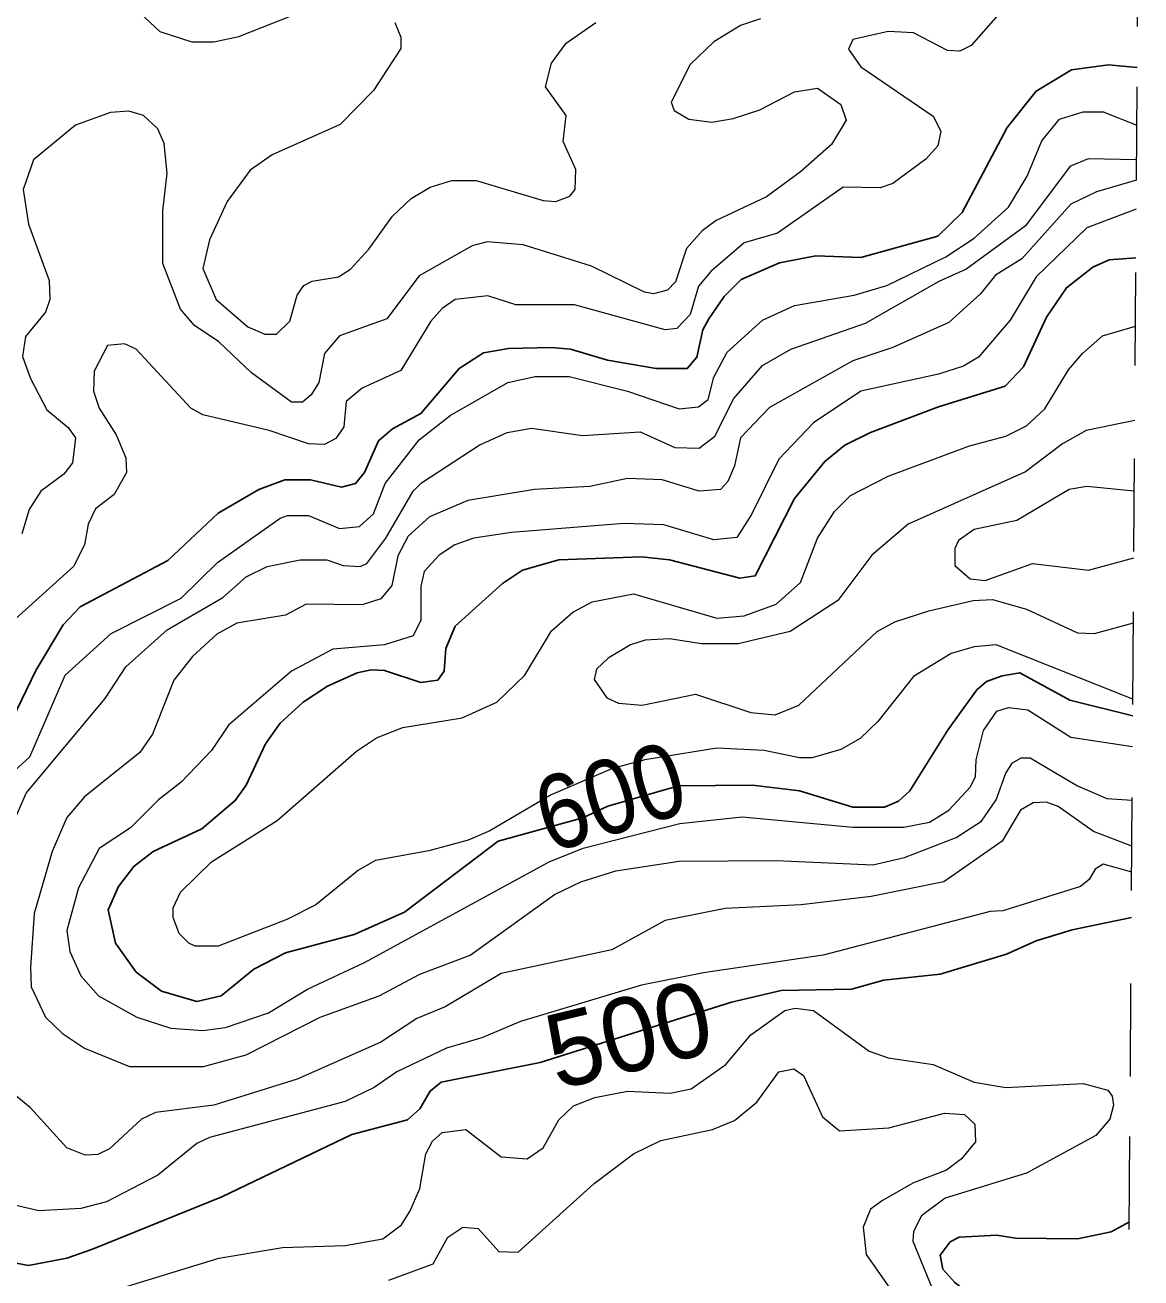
# Model space of a CAD drawing. Extents: x 577 to 602.9, y 7483.8 to 7511.6.
# Drawn here: x 601.594 to 602.795, y 7499.374 to 7500.722 of the extents above; entities that cross this region are included whole.
import ezdxf
from ezdxf.enums import TextEntityAlignment as Align

# ---------------------------------------------------------------- set-up
doc = ezdxf.new("R2010")
doc.units = 0
doc.header["$LTSCALE"] = 0.032
doc.linetypes.add('SHORT_DASHED', pattern=[2.7, 1.5, -1.2])
for name, color, linetype, lineweight in [('1', 7, 'Continuous', 25), ('2', 7, 'Continuous', 13), ('62', 7, 'SHORT_DASHED', 13)]:
    doc.layers.add(name, color=color, linetype=linetype, lineweight=lineweight)
doc.layers.add('61', color=7, linetype='Continuous')

msp = doc.modelspace()

# ---------------------------------------------------------------- linework, layer by layer
at = {"layer": '1'}
for points in [[(602.7909, 7500.6764), (602.7601, 7500.6793), (602.7202, 7500.6741), (602.6821, 7500.651), (602.651, 7500.6121), (602.6025, 7500.5206), (602.5763, 7500.4952), (602.4936, 7500.4721), (602.4451, 7500.4737), (602.4061, 7500.4665), (602.3648, 7500.4483), (602.3465, 7500.43), (602.3298, 7500.4061), (602.3234, 7500.3942), (602.3171, 7500.3648), (602.3067, 7500.3528), (602.2733, 7500.3528), (602.2209, 7500.3616), (602.1811, 7500.3735), (602.1604, 7500.3751), (602.1143, 7500.3743), (602.0873, 7500.3695), (602.061, 7500.3528), (602.0197, 7500.3043), (601.9895, 7500.2876), (601.9743, 7500.2749), (601.9592, 7500.2407), (601.9497, 7500.2288), (601.9346, 7500.2248), (601.9012, 7500.2328), (601.8734, 7500.2328), (601.8455, 7500.2224), (601.8018, 7500.197), (601.7477, 7500.1461), (601.6531, 7500.096), (601.6348, 7500.0769), (601.6054, 7500.0276), (601.5601, 7499.9346)], [(602.7862, 7499.9789), (602.7186, 7499.9958), (602.6646, 7500.0252), (602.6455, 7500.022), (602.6288, 7500.0157), (602.6184, 7500.0069), (602.5874, 7499.964), (602.5461, 7499.898), (602.5342, 7499.8869), (602.519, 7499.8805), (602.4849, 7499.8805), (602.4276, 7499.898), (602.3767, 7499.9044), (602.2972, 7499.9036), (602.2212, 7499.8818), (602.1943, 7499.8691), (602.1032, 7499.8439), (602.0022, 7499.7676), (601.9481, 7499.7437), (601.8742, 7499.7238), (601.84, 7499.7064), (601.805, 7499.6777), (601.7787, 7499.6714), (601.7406, 7499.6825), (601.7135, 7499.7032), (601.6913, 7499.7342), (601.6833, 7499.77), (601.6944, 7499.7954), (601.7111, 7499.8169), (601.7318, 7499.8328), (601.7843, 7499.8574), (601.8201, 7499.8877), (601.832, 7499.9044), (601.8527, 7499.9489), (601.8686, 7499.9711), (601.8932, 7499.9934), (601.9195, 7500.0109), (601.9513, 7500.0252), (601.9664, 7500.0284), (601.9807, 7500.0276), (602.0197, 7500.0149), (602.038, 7500.0173), (602.0451, 7500.0268), (602.0467, 7500.0515), (602.057, 7500.0753), (602.1079, 7500.1214), (602.1294, 7500.1357), (602.1684, 7500.1469), (602.2574, 7500.1501), (602.2876, 7500.1469), (602.3632, 7500.127), (602.3799, 7500.1294), (602.422, 7500.2129), (602.4546, 7500.2526), (602.4761, 7500.2701), (602.5039, 7500.2837), (602.5771, 7500.3115), (602.6487, 7500.3337), (602.6685, 7500.3544), (602.6932, 7500.4077), (602.7147, 7500.4395), (602.7433, 7500.4618), (602.7608, 7500.4697), (602.7895, 7500.4716)], [(601.5632, 7499.3938), (601.5974, 7499.3875), (601.6388, 7499.3954), (601.6666, 7499.405), (601.8058, 7499.4614), (601.9457, 7499.5282), (602.0054, 7499.5441), (602.0189, 7499.5561), (602.03, 7499.5751), (602.0419, 7499.5847), (602.1484, 7499.606), (602.3544, 7499.6706), (602.4077, 7499.6833), (602.4833, 7499.6849), (602.5182, 7499.6944), (602.5787, 7499.7008), (602.6502, 7499.7223), (602.6821, 7499.7366), (602.721, 7499.7485), (602.7847, 7499.762)], [(602.7826, 7499.4344), (602.7629, 7499.4235), (602.7266, 7499.4161), (602.6598, 7499.4169), (602.6399, 7499.4201), (602.5994, 7499.4177), (602.5898, 7499.4129), (602.5787, 7499.3986), (602.5819, 7499.3835), (602.5946, 7499.3692), (602.6313, 7499.3399), (602.671, 7499.3026), (602.7323, 7499.2297), (602.7654, 7499.204), (602.7809, 7499.1956)]]:
    msp.add_lwpolyline(points, dxfattribs=at)
at = {"layer": '2'}
for points in [[(601.7016, 7500.7504), (601.739, 7500.7154), (601.7732, 7500.7043), (601.797, 7500.7043), (601.8241, 7500.7099), (601.9258, 7500.7504)], [(602.6439, 7500.7361), (602.6121, 7500.7003), (602.6002, 7500.694), (602.5866, 7500.6948), (602.5501, 7500.7138), (602.523, 7500.7154), (602.4849, 7500.7067), (602.4801, 7500.6963), (602.4936, 7500.6773), (602.5715, 7500.624), (602.5795, 7500.6081), (602.5763, 7500.5922), (602.5636, 7500.5779), (602.5278, 7500.5516), (602.5143, 7500.5469), (602.4745, 7500.5476), (602.4037, 7500.4983), (602.368, 7500.488), (602.3322, 7500.457), (602.3187, 7500.4411), (602.3099, 7500.4109), (602.2956, 7500.3958), (602.2829, 7500.3942), (602.1851, 7500.4212), (602.1223, 7500.4212), (602.092, 7500.4308), (602.057, 7500.4268), (602.0427, 7500.4172), (602.0308, 7500.4037), (601.9982, 7500.3504), (601.9569, 7500.3314), (601.9394, 7500.317), (601.937, 7500.29), (601.9282, 7500.2773), (601.9163, 7500.2709), (601.8988, 7500.2717), (601.8567, 7500.286), (601.7851, 7500.3027), (601.7724, 7500.3099), (601.7135, 7500.3735), (601.7008, 7500.3791), (601.6825, 7500.3775), (601.6682, 7500.3497), (601.6674, 7500.3282), (601.6738, 7500.3099), (601.6921, 7500.2813), (601.7024, 7500.2566), (601.7032, 7500.2407), (601.6897, 7500.2169), (601.6698, 7500.2017), (601.6618, 7500.185), (601.6579, 7500.1628), (601.6459, 7500.1397), (601.572, 7500.0729)], [(602.3855, 7500.7289), (602.364, 7500.7218), (602.3354, 7500.7043), (602.3099, 7500.6796), (602.2892, 7500.6391), (602.2924, 7500.6303), (602.3083, 7500.6208), (602.333, 7500.6176), (602.356, 7500.6216), (602.3847, 7500.6311), (602.422, 7500.6502), (602.4467, 7500.6542), (602.4721, 7500.6367), (602.4777, 7500.62), (602.4618, 7500.5938), (602.4284, 7500.5643), (602.3918, 7500.5373), (602.3377, 7500.5119), (602.3226, 7500.5007), (602.3059, 7500.4816), (602.294, 7500.4459), (602.2853, 7500.4371), (602.2702, 7500.4331), (602.2606, 7500.4347), (602.2034, 7500.4626), (602.1302, 7500.4856), (602.0912, 7500.4888), (602.0753, 7500.4848), (602.0181, 7500.4522), (601.9831, 7500.4061), (601.9322, 7500.3878), (601.9163, 7500.3687), (601.9099, 7500.3377), (601.902, 7500.3242), (601.8924, 7500.3163), (601.8805, 7500.3163), (601.8376, 7500.3481), (601.8026, 7500.3815), (601.7763, 7500.399), (601.7612, 7500.4164), (601.7422, 7500.4657), (601.7422, 7500.5222), (601.7469, 7500.5628), (601.7437, 7500.5946), (601.7366, 7500.6105), (601.7215, 7500.6248), (601.7056, 7500.6296), (601.6857, 7500.628), (601.6483, 7500.6144), (601.603, 7500.5771), (601.5919, 7500.5453), (601.5974, 7500.5079), (601.6197, 7500.4475), (601.6205, 7500.4268), (601.6157, 7500.4133), (601.5943, 7500.387), (601.5911, 7500.3656), (601.5998, 7500.3417), (601.6173, 7500.3083), (601.6404, 7500.2892), (601.6483, 7500.2781), (601.6451, 7500.251), (601.6356, 7500.2391), (601.611, 7500.2208), (601.5982, 7500.201), (601.5903, 7500.1747)], [(601.9918, 7500.725), (601.9982, 7500.7091), (601.9982, 7500.6971), (601.9688, 7500.6518), (601.933, 7500.6152), (601.8598, 7500.5826), (601.836, 7500.5659), (601.8113, 7500.5325), (601.7923, 7500.4912), (601.7851, 7500.4602), (601.7994, 7500.4268), (601.8336, 7500.3974), (601.8519, 7500.3894), (601.8646, 7500.3894), (601.8789, 7500.4037), (601.8869, 7500.4316), (601.894, 7500.4419), (601.9028, 7500.4467), (601.9314, 7500.4514), (601.9441, 7500.4594), (601.964, 7500.4809), (601.9895, 7500.5166), (602.0093, 7500.5357), (602.03, 7500.5476), (602.0531, 7500.5548), (602.0793, 7500.5548), (602.1517, 7500.5333), (602.1652, 7500.5325), (602.1803, 7500.5381), (602.1859, 7500.5453), (602.1867, 7500.5667), (602.1731, 7500.597), (602.1763, 7500.6248), (602.1541, 7500.6558), (602.1604, 7500.6812), (602.1763, 7500.7027), (602.2081, 7500.725)], [(601.5585, 7499.898), (601.599, 7499.9346), (601.6372, 7500.0228), (601.6865, 7500.0674), (601.762, 7500.1055), (601.801, 7500.1437), (601.8686, 7500.1914), (601.8765, 7500.1946), (601.8988, 7500.1946), (601.9322, 7500.1803), (601.9537, 7500.1827), (601.9688, 7500.1962), (601.9815, 7500.2288), (602.0181, 7500.2757), (602.0515, 7500.3019), (602.1135, 7500.3377), (602.1429, 7500.3441), (602.1795, 7500.3441), (602.2423, 7500.3282), (602.298, 7500.3091), (602.3187, 7500.3115), (602.329, 7500.3194), (602.3354, 7500.3433), (602.3497, 7500.3703), (602.3878, 7500.4045), (602.422, 7500.4204), (602.4864, 7500.4316), (602.5214, 7500.4419), (602.585, 7500.4729), (602.6153, 7500.4928), (602.6526, 7500.5262), (602.6725, 7500.5596), (602.6884, 7500.5977), (602.7075, 7500.6208), (602.7329, 7500.6288), (602.7544, 7500.6288), (602.7905, 7500.6143)], [(601.5847, 7499.8717), (601.595, 7499.8956), (601.6801, 7499.9974), (601.7024, 7500.0316), (601.7469, 7500.0713), (601.8066, 7500.1063), (601.832, 7500.1286), (601.8543, 7500.1397), (601.8901, 7500.1469), (601.9187, 7500.1469), (601.9362, 7500.1405), (601.9545, 7500.1397), (601.9616, 7500.1429), (601.9823, 7500.1699), (602.0117, 7500.2208), (602.0205, 7500.2296), (602.0825, 7500.2701), (602.1127, 7500.2837), (602.1389, 7500.2884), (602.1938, 7500.2805), (602.2558, 7500.2844), (602.2932, 7500.2677), (602.3195, 7500.267), (602.3362, 7500.2797), (602.3568, 7500.3202), (602.3878, 7500.356), (602.4181, 7500.3735), (602.4984, 7500.4013), (602.5779, 7500.4467), (602.6065, 7500.4594), (602.6717, 7500.5071), (602.7194, 7500.5707), (602.7385, 7500.5787), (602.7903, 7500.5775)], [(602.7901, 7500.5553), (602.7473, 7500.5429), (602.7194, 7500.5294), (602.6669, 7500.4705), (602.6383, 7500.453), (602.6224, 7500.4331), (602.5882, 7500.4021), (602.5278, 7500.3751), (602.4849, 7500.3608), (602.395, 7500.3107), (602.364, 7500.2781), (602.3576, 7500.2479), (602.3505, 7500.2312), (602.3425, 7500.2224), (602.3195, 7500.2208), (602.2797, 7500.2328), (602.2423, 7500.2344), (602.2018, 7500.2256), (602.1421, 7500.2224), (602.0706, 7500.2105), (602.0292, 7500.193), (602.0062, 7500.1723), (601.995, 7500.1509), (601.9887, 7500.119), (601.9767, 7500.1047), (601.9569, 7500.0984), (601.8964, 7500.0992), (601.8742, 7500.0872), (601.8217, 7500.0785), (601.8002, 7500.0666), (601.774, 7500.0427), (601.7541, 7500.0173), (601.731, 7499.9592), (601.7175, 7499.9393), (601.6579, 7499.8916), (601.6388, 7499.8694), (601.6229, 7499.8328), (601.6038, 7499.766), (601.5998, 7499.7079), (601.6006, 7499.6873), (601.6157, 7499.6547), (601.634, 7499.6372), (601.6579, 7499.6213), (601.7064, 7499.6014), (601.7859, 7499.6014), (601.832, 7499.6141), (601.9115, 7499.6547), (601.9751, 7499.6777), (602.0189, 7499.7008), (602.0729, 7499.7215), (602.1636, 7499.7867), (602.1922, 7499.8002), (602.2296, 7499.8121), (602.298, 7499.8224), (602.4022, 7499.8232), (602.5063, 7499.8185), (602.5405, 7499.8264), (602.5962, 7499.8479), (602.6232, 7499.8654), (602.6391, 7499.8884), (602.6495, 7499.9171), (602.6566, 7499.9282), (602.6662, 7499.9338), (602.6757, 7499.9338), (602.7266, 7499.9036), (602.7584, 7499.89), (602.7856, 7499.8881)], [(602.7899, 7500.5241), (602.7369, 7500.5039), (602.6821, 7500.4514), (602.6542, 7500.4045), (602.62, 7500.3648), (602.6041, 7500.3552), (602.5771, 7500.3465), (602.4936, 7500.3282), (602.4427, 7500.294), (602.4053, 7500.255), (602.3759, 7500.1954), (602.36, 7500.1707), (602.3354, 7500.1684), (602.2813, 7500.1843), (602.2383, 7500.1858), (602.1175, 7500.1763), (602.0769, 7500.1699), (602.0563, 7500.1628), (602.0396, 7500.1517), (602.0236, 7500.1342), (602.0197, 7500.1183), (602.0197, 7500.0817), (602.0117, 7500.065), (601.9807, 7500.0554), (601.925, 7500.0507), (601.8805, 7500.0268), (601.8129, 7499.9688), (601.7946, 7499.9417), (601.762, 7499.9075), (601.7374, 7499.8884), (601.7072, 7499.8582), (601.6738, 7499.836), (601.6515, 7499.7938), (601.6388, 7499.7477), (601.642, 7499.7254), (601.6539, 7499.6992), (601.673, 7499.6777), (601.7143, 7499.6547), (601.7509, 7499.6427), (601.7851, 7499.6404), (601.8097, 7499.6435), (601.8559, 7499.6594), (601.898, 7499.6849), (601.9592, 7499.7135), (602.158, 7499.8217), (602.1946, 7499.8363), (602.2985, 7499.8629), (602.3656, 7499.8702), (602.4849, 7499.859), (602.5397, 7499.859), (602.5675, 7499.8646), (602.5882, 7499.8773), (602.6113, 7499.902), (602.6169, 7499.9131), (602.6176, 7499.9314), (602.6256, 7499.9632), (602.6399, 7499.9839), (602.6526, 7499.9878), (602.6733, 7499.9855), (602.7194, 7499.956), (602.786, 7499.9458)], [(602.7863, 7499.9968), (602.6391, 7500.0554), (602.6153, 7500.053), (602.5906, 7500.0459), (602.5501, 7500.0212), (602.5119, 7499.9727), (602.4928, 7499.9544), (602.4721, 7499.9425), (602.4411, 7499.9338), (602.4276, 7499.9338), (602.3894, 7499.9417), (602.3385, 7499.9441), (602.2609, 7499.9316), (602.2262, 7499.9222), (602.1601, 7499.8938), (602.0941, 7499.8551), (602.0709, 7499.8452), (602.0284, 7499.8336), (601.9712, 7499.8232), (601.9529, 7499.8129), (601.9068, 7499.7755), (601.8757, 7499.7596), (601.8018, 7499.731), (601.7771, 7499.731), (601.77, 7499.7342), (601.7597, 7499.7445), (601.7533, 7499.762), (601.7533, 7499.7724), (601.7612, 7499.7891), (601.7946, 7499.8217), (601.8654, 7499.8662), (601.9505, 7499.9409), (601.972, 7499.9552), (602.0006, 7499.9664), (602.0642, 7499.9767), (602.1016, 7499.9934), (602.1318, 7500.0228), (602.1604, 7500.0705), (602.1835, 7500.0904), (602.2042, 7500.1016), (602.2487, 7500.1103), (602.3385, 7500.0841), (602.368, 7500.0864), (602.4022, 7500.0992), (602.4284, 7500.1222), (602.4467, 7500.1699), (602.465, 7500.1986), (602.4825, 7500.2161), (602.523, 7500.2367), (602.6105, 7500.2693), (602.6495, 7500.2797), (602.6717, 7500.2908), (602.6916, 7500.3091), (602.717, 7500.3512), (602.7322, 7500.3687), (602.7536, 7500.3878), (602.789, 7500.3981)], [(602.7884, 7500.2968), (602.7361, 7500.286), (602.7107, 7500.2717), (602.6709, 7500.2415), (602.5445, 7500.185), (602.5055, 7500.1517), (602.4689, 7500.1031), (602.4173, 7500.0697), (602.3616, 7500.0562), (602.3218, 7500.0562), (602.2876, 7500.0618), (602.2614, 7500.0602), (602.2455, 7500.0554), (602.2216, 7500.0411), (602.2089, 7500.0292), (602.2065, 7500.0181), (602.2201, 7499.9982), (602.2328, 7499.9926), (602.2582, 7499.9902), (602.3155, 7500.0022), (602.3751, 7499.9823), (602.4014, 7499.9799), (602.4268, 7499.9902), (602.5111, 7500.0697), (602.5302, 7500.0801), (602.5668, 7500.092), (602.6145, 7500.1031), (602.6351, 7500.1039), (602.6717, 7500.0936), (602.7266, 7500.0682), (602.7449, 7500.0674), (602.7869, 7500.0788)], [(602.7878, 7500.2208), (602.7369, 7500.2256), (602.7178, 7500.2224), (602.6614, 7500.189), (602.6153, 7500.1795), (602.5986, 7500.1676), (602.5946, 7500.1588), (602.5946, 7500.1405), (602.6113, 7500.1262), (602.6272, 7500.1246), (602.6781, 7500.1429), (602.7385, 7500.1357), (602.7873, 7500.149)], [(602.7853, 7499.8386), (602.7441, 7499.8543), (602.7059, 7499.8813), (602.6932, 7499.8861), (602.6789, 7499.8853), (602.6654, 7499.8773), (602.6455, 7499.8439), (602.5827, 7499.8002), (602.5047, 7499.7843), (602.4292, 7499.7755), (602.3473, 7499.7716), (602.2829, 7499.7588), (602.2256, 7499.727), (602.1063, 7499.7016), (602.0459, 7499.6658), (602.0157, 7499.6531), (601.9767, 7499.6276), (601.8869, 7499.5879), (601.797, 7499.56), (601.7342, 7499.5521), (601.7191, 7499.5449), (601.6849, 7499.5131), (601.6722, 7499.5068), (601.6587, 7499.506), (601.6388, 7499.5139), (601.5998, 7499.5569), (601.5815, 7499.572)], [(602.7851, 7499.8107), (602.7544, 7499.8193), (602.7457, 7499.8137), (602.7393, 7499.8026), (602.7298, 7499.7954), (602.6463, 7499.7692), (602.6328, 7499.7684), (602.453, 7499.7215), (602.3242, 7499.7024), (602.2574, 7499.6889), (602.127, 7499.6499), (602.0857, 7499.6324), (602.0475, 7499.6213), (601.9942, 7499.5958), (601.9696, 7499.5791), (601.9386, 7499.564), (601.7923, 7499.5251), (601.7787, 7499.5187), (601.7366, 7499.4845), (601.6817, 7499.4559), (601.6539, 7499.4487), (601.6086, 7499.4463), (601.5704, 7499.4551)], [(601.5744, 7499.3255), (601.8026, 7499.3954), (601.871, 7499.4066), (601.9386, 7499.409), (601.9791, 7499.4161), (601.999, 7499.4312), (602.0085, 7499.4463), (602.0189, 7499.4702), (602.0252, 7499.5076), (602.0324, 7499.5211), (602.0427, 7499.5306), (602.0682, 7499.5338), (602.1063, 7499.5044), (602.1342, 7499.502), (602.1517, 7499.5139), (602.1684, 7499.5441), (602.1843, 7499.5592), (602.2073, 7499.568), (602.2423, 7499.5751), (602.2884, 7499.5728), (602.3107, 7499.5775), (602.3481, 7499.6038), (602.3751, 7499.6356), (602.4117, 7499.6618), (602.4228, 7499.6642), (602.4427, 7499.6618), (602.5023, 7499.6181), (602.523, 7499.6109), (602.5715, 7499.6038), (602.6153, 7499.5847), (602.6495, 7499.5791), (602.7329, 7499.5831), (602.7592, 7499.5759), (602.764, 7499.5696), (602.7655, 7499.56), (602.7616, 7499.5449), (602.7465, 7499.5274), (602.6717, 7499.4869), (602.5842, 7499.4598), (602.5588, 7499.4408), (602.5501, 7499.4241), (602.5493, 7499.4137), (602.5707, 7499.362)], [(601.9855, 7499.3716), (602.0332, 7499.3891), (602.0491, 7499.4177), (602.065, 7499.4288), (602.0817, 7499.4272), (602.104, 7499.4026), (602.1246, 7499.4018), (602.2065, 7499.4758), (602.2487, 7499.5076), (602.2781, 7499.5219), (602.3338, 7499.5338), (602.3576, 7499.5433), (602.3815, 7499.5632), (602.4053, 7499.5958), (602.4212, 7499.599), (602.4316, 7499.5918), (602.4522, 7499.5473), (602.4705, 7499.5322), (602.5238, 7499.5354), (602.5835, 7499.5513), (602.6049, 7499.5497), (602.6161, 7499.5394), (602.6169, 7499.5203), (602.6017, 7499.502), (602.5858, 7499.4901), (602.5501, 7499.4765), (602.5167, 7499.4575), (602.5039, 7499.4479), (602.496, 7499.4288), (602.4992, 7499.3994), (602.5437, 7499.3358)]]:
    msp.add_lwpolyline(points, dxfattribs=at)
at = {"layer": '62'}
msp.add_lwpolyline([(602.7229, 7490.5535), (602.7267, 7491.1183), (602.7305, 7491.6832), (602.7343, 7492.248), (602.7381, 7492.8129), (602.7419, 7493.3777), (602.7457, 7493.9426), (602.7495, 7494.5074), (602.7533, 7495.0722), (602.7571, 7495.6371), (602.7609, 7496.2019), (602.7646, 7496.7668), (602.7684, 7497.3316), (602.7722, 7497.8964), (602.776, 7498.4613), (602.7798, 7499.0261), (602.7836, 7499.5909), (602.7874, 7500.1558), (602.7912, 7500.7206), (602.795, 7501.2855)], dxfattribs=at)

# ---------------------------------------------------------------- texts
at = {"layer": '61', "width": 0.9}
msp.add_text('600', height=0.08, rotation=16.596, dxfattribs=at).set_placement((602.2349, 7499.8537), align=Align.CENTER)
at = {"layer": '61'}
msp.add_text('500', height=0.08, rotation=13.568, dxfattribs=at).set_placement((602.253, 7499.5973), align=Align.CENTER)

doc.saveas('drawing.dxf')
